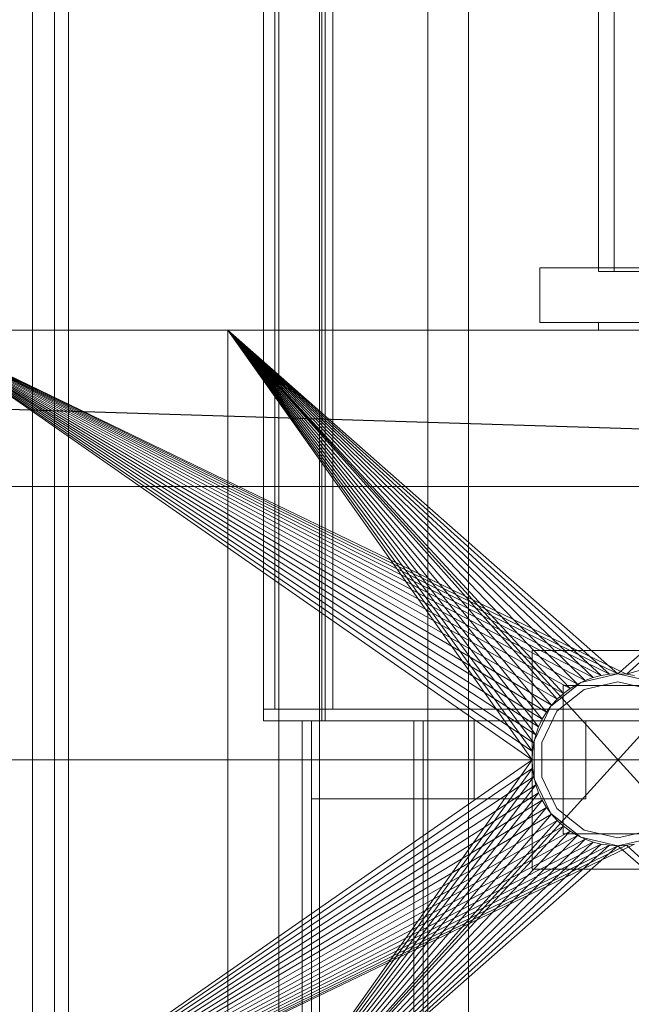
# Model space of a CAD drawing. Header units: millimetres. Extents: x -1970 to 61924, y -58230 to 6847.
# Tile 517 of 656: x 23897 to 24054, y -18383 to -18130. Entities that reach past the tile are written whole.
import ezdxf

# ---------------------------------------------------------------- set-up
doc = ezdxf.new("R2010")
doc.units = ezdxf.units.MM
doc.layers.add('superior_briquetadora', color=7, linetype='Continuous', lineweight=0)
doc.layers.add('superior_C02', color=7, linetype='Continuous', lineweight=0)

msp = doc.modelspace()

# ---------------------------------------------------------------- linework, layer by layer
at = {"layer": 'superior_briquetadora'}
for p, q in [((23900.067, -19330), (23900.067, -17660)), ((23900.067, -18490), (23900.067, -17660)), ((23900.067, -18210), (23900.067, -17790)), ((24045.067, -17805), (24045.067, -18195)), ((24049.067, -17805), (24049.067, -18195)), ((24045.067, -17816), (24045.067, -18194)), ((24030.067, -18208), (24030.067, -18194)), ((24110.067, -18194), (24030.067, -18194)), ((24047.543, -18194), (24045.067, -18194)), ((24054.48, -18194), (24047.543, -18194)), ((24049.067, -18195), (24045.067, -18195)), ((24045.067, -18195), (24135.067, -18195)), ((24139.067, -18195), (24049.067, -18195)), ((24110.067, -18208), (24030.067, -18208)), ((24045.067, -18208), (24047.543, -18208)), ((24045.067, -18208), (24045.067, -18210)), ((24047.543, -18208), (24054.48, -18208)), ((23750.067, -18210), (23900.067, -18210)), ((23750.067, -18210), (24150.067, -18210)), ((23870.067, -18210), (23950.067, -18210)), ((23870.067, -18210), (24150.067, -18210)), ((23870.067, -18210), (24350.067, -18210)), ((23870.067, -18210), (24028.067, -18320)), ((24028.173, -18317.844), (23870.067, -18210)), ((24028.49, -18315.708), (23870.067, -18210)), ((24029.015, -18313.614), (23870.067, -18210)), ((24029.742, -18311.581), (23870.067, -18210)), ((24030.665, -18309.629), (23870.067, -18210)), ((24031.775, -18307.777), (23870.067, -18210)), ((24033.061, -18306.043), (23870.067, -18210)), ((24034.511, -18304.444), (23870.067, -18210)), ((24036.111, -18302.994), (23870.067, -18210)), ((24037.845, -18301.708), (23870.067, -18210)), ((24039.697, -18300.598), (23870.067, -18210)), ((24041.648, -18299.675), (23870.067, -18210)), ((24043.681, -18298.947), (23870.067, -18210)), ((24045.775, -18298.423), (23870.067, -18210)), ((24047.911, -18298.106), (23870.067, -18210)), ((24050.067, -18298), (23870.067, -18210)), ((24052.224, -18298.106), (23870.067, -18210)), ((23870.067, -18210), (25830.067, -18210)), ((23879.479, -18210), (23950.067, -18210)), ((23880.462, -18210), (23950.067, -18210)), ((23950.067, -18210), (23886.973, -18210)), ((23929.237, -18210), (23886.973, -18210)), ((23900.067, -18430), (23900.067, -18210)), ((23900.067, -18210), (24150.067, -18210)), ((24150.067, -18210), (23929.237, -18210)), ((23954.067, -18210), (23929.237, -18210)), ((23950.067, -18430), (23950.067, -18210)), ((23950.067, -18210), (24150.067, -18210)), ((23950.067, -18210), (24028.067, -18320)), ((23950.067, -18210), (24039.697, -18300.598)), ((24037.845, -18301.708), (23950.067, -18210)), ((24036.111, -18302.994), (23950.067, -18210)), ((24034.511, -18304.444), (23950.067, -18210)), ((24033.061, -18306.043), (23950.067, -18210)), ((24031.775, -18307.777), (23950.067, -18210)), ((24030.665, -18309.629), (23950.067, -18210)), ((24029.742, -18311.581), (23950.067, -18210)), ((24029.015, -18313.614), (23950.067, -18210)), ((24028.49, -18315.708), (23950.067, -18210)), ((24028.173, -18317.844), (23950.067, -18210)), ((23950.067, -18210), (24041.648, -18299.675)), ((23950.067, -18210), (24043.681, -18298.947)), ((23950.067, -18210), (24045.775, -18298.423)), ((23950.067, -18210), (24047.911, -18298.106)), ((23950.067, -18210), (24050.067, -18298)), ((23950.067, -18430), (24150.067, -18210)), ((23950.067, -18210), (24150.067, -18430)), ((24230.067, -18210), (23954.067, -18210)), ((24243.401, -18210), (23954.067, -18210)), ((24045.067, -18210), (24047.543, -18210)), ((24047.543, -18210), (24054.48, -18210)), ((24050.067, -18298), (24150.067, -18210)), ((24052.224, -18298.106), (24350.067, -18210)), ((24052.224, -18298.106), (24150.067, -18210)), ((24072.067, -18292), (24028.067, -18292)), ((24028.067, -18292), (24028.067, -18348)), ((24040.522, -18300.179), (24032.867, -18306.283)), ((24039.697, -18300.598), (24041.648, -18299.675)), ((24050.067, -18298), (24040.522, -18300.179)), ((24050.067, -18300), (24041.39, -18301.981)), ((24041.648, -18299.675), (24043.681, -18298.947)), ((24043.681, -18298.947), (24045.775, -18298.423)), ((24045.775, -18298.423), (24047.911, -18298.106)), ((24047.911, -18298.106), (24050.067, -18298)), ((24059.613, -18300.179), (24050.067, -18298)), ((24050.067, -18298), (24052.224, -18298.106)), ((24058.745, -18301.981), (24050.067, -18300)), ((24052.224, -18298.106), (24054.359, -18298.423)), ((24041.39, -18301.981), (24034.431, -18307.53)), ((24036.067, -18301), (24036.067, -18339)), ((24064.067, -18301), (24036.067, -18301)), ((24036.111, -18302.994), (24037.845, -18301.708)), ((24037.845, -18301.708), (24039.697, -18300.598)), ((24033.061, -18306.043), (24034.511, -18304.444)), ((24034.511, -18304.444), (24036.111, -18302.994)), ((24032.867, -18306.283), (24028.619, -18315.105)), ((24034.431, -18307.53), (24030.569, -18315.55)), ((24030.665, -18309.629), (24031.775, -18307.777)), ((24031.775, -18307.777), (24033.061, -18306.043)), ((24029.742, -18311.581), (24030.665, -18309.629)), ((24029.015, -18313.614), (24029.742, -18311.581)), ((24028.49, -18315.708), (24029.015, -18313.614)), ((24028.619, -18315.105), (24028.619, -18324.895)), ((24030.569, -18315.55), (24030.569, -18324.45)), ((24028.067, -18320), (24028.173, -18317.844)), ((24028.173, -18317.844), (24028.49, -18315.708)), ((23750.067, -18320), (25950.067, -18320)), ((24028.067, -18320), (23870.067, -18430)), ((23950.067, -18430), (24028.067, -18320)), ((24028.067, -18320), (24028.173, -18322.156)), ((24028.173, -18322.156), (23870.067, -18430)), ((23950.067, -18430), (24028.173, -18322.156)), ((24028.173, -18322.156), (24028.49, -18324.292)), ((24028.49, -18324.292), (23870.067, -18430)), ((23950.067, -18430), (24028.49, -18324.292)), ((24028.49, -18324.292), (24029.015, -18326.386)), ((24028.619, -18324.895), (24032.867, -18333.717)), ((24030.569, -18324.45), (24034.431, -18332.47)), ((24029.015, -18326.386), (23870.067, -18430)), ((23950.067, -18430), (24029.015, -18326.386)), ((24029.015, -18326.386), (24029.742, -18328.419)), ((24029.742, -18328.419), (23870.067, -18430)), ((24030.665, -18330.371), (23870.067, -18430)), ((23950.067, -18430), (24029.742, -18328.419)), ((23950.067, -18430), (24030.665, -18330.371)), ((24029.742, -18328.419), (24030.665, -18330.371)), ((24030.665, -18330.371), (24031.775, -18332.223)), ((24031.775, -18332.223), (23870.067, -18430)), ((23950.067, -18430), (24031.775, -18332.223)), ((24031.775, -18332.223), (24033.061, -18333.957)), ((24034.431, -18332.47), (24041.39, -18338.019)), ((24033.061, -18333.957), (23870.067, -18430)), ((24034.511, -18335.556), (23870.067, -18430)), ((23950.067, -18430), (24033.061, -18333.957)), ((23950.067, -18430), (24034.511, -18335.556)), ((24032.867, -18333.717), (24040.522, -18339.821)), ((24033.061, -18333.957), (24034.511, -18335.556)), ((24034.511, -18335.556), (24036.111, -18337.006)), ((24036.111, -18337.006), (23870.067, -18430)), ((24036.111, -18337.006), (23950.067, -18430)), ((24036.111, -18337.006), (24037.845, -18338.292)), ((24041.39, -18338.019), (24050.067, -18340)), ((24050.067, -18340), (24058.745, -18338.019)), ((24037.845, -18338.292), (23870.067, -18430)), ((24039.697, -18339.402), (23870.067, -18430)), ((24041.648, -18340.325), (23870.067, -18430)), ((24037.845, -18338.292), (23950.067, -18430)), ((24039.697, -18339.402), (23950.067, -18430)), ((24041.648, -18340.325), (23950.067, -18430)), ((24036.067, -18339), (24064.067, -18339)), ((24037.845, -18338.292), (24039.697, -18339.402)), ((24039.697, -18339.402), (24041.648, -18340.325)), ((24040.522, -18339.821), (24050.067, -18342)), ((24041.648, -18340.325), (24043.681, -18341.053)), ((24050.067, -18342), (24059.613, -18339.821)), ((24043.681, -18341.053), (23870.067, -18430)), ((24054.359, -18341.577), (23870.067, -18430)), ((24045.775, -18341.577), (23870.067, -18430)), ((24052.224, -18341.894), (23870.067, -18430)), ((24047.911, -18341.894), (23870.067, -18430)), ((24050.067, -18342), (23870.067, -18430)), ((24043.681, -18341.053), (23950.067, -18430)), ((24045.775, -18341.577), (23950.067, -18430)), ((24047.911, -18341.894), (23950.067, -18430)), ((24050.067, -18342), (23950.067, -18430)), ((24043.681, -18341.053), (24045.775, -18341.577)), ((24045.775, -18341.577), (24047.911, -18341.894)), ((24047.911, -18341.894), (24050.067, -18342)), ((24050.067, -18342), (24052.224, -18341.894)), ((24050.067, -18342), (24150.067, -18430)), ((24052.224, -18341.894), (24054.359, -18341.577)), ((24052.224, -18341.894), (24150.067, -18430)), ((24028.067, -18348), (24072.067, -18348))]:
    msp.add_line(p, q, dxfattribs=at)
at = {"layer": 'superior_C02'}
for p, q in [((23963.136, -17550), (23963.136, -18450)), ((23973.568, -18450), (23973.568, -17550)), ((24001.318, -18450), (24001.318, -17550)), ((24011.75, -17550), (24011.75, -18450)), ((23905.662, -18425), (23905.662, -17575)), ((23909.239, -17575), (23909.239, -18425)), ((23974.144, -17690), (23974.144, -18310)), ((23975.038, -18310), (23975.038, -17690)), ((23959.241, -17693), (23959.241, -18307)), ((23962.105, -18307), (23962.105, -17693)), ((23974.144, -18307), (23974.144, -17693)), ((23977.008, -17693), (23977.008, -18307)), ((24524.933, -18250), (23830.921, -18228.298)), ((23832.7, -18228.298), (24526.711, -18250)), ((24634.01, -18250), (15575.415, -18250)), ((15576.913, -18250), (24635.508, -18250)), ((24379.243, -18307), (23959.241, -18307)), ((23959.241, -18307), (23959.241, -18310)), ((23974.144, -18307), (23959.241, -18307)), ((23959.241, -18307), (23962.105, -18307)), ((23977.008, -18307), (23962.105, -18307)), ((23974.144, -18310), (23974.144, -18307)), ((23974.144, -18307), (24394.146, -18307)), ((23977.008, -18307), (23974.144, -18307)), ((23959.241, -18310), (24379.243, -18310)), ((23959.241, -18310), (23974.144, -18310)), ((23997.745, -18310), (23969.109, -18310)), ((23969.109, -18310), (23969.109, -18450)), ((23971.493, -18310), (23969.109, -18310)), ((24000.129, -18310), (23971.493, -18310)), ((23971.493, -18310), (23971.493, -18330)), ((24013.22, -18310), (23971.493, -18310)), ((23971.493, -18450), (23971.493, -18310)), ((23974.144, -18310), (24394.146, -18310)), ((23974.144, -18310), (23975.038, -18310)), ((24395.04, -18310), (23975.038, -18310)), ((23997.745, -18450), (23997.745, -18310)), ((24000.129, -18310), (23997.745, -18310)), ((24000.129, -18330), (24000.129, -18310)), ((24041.857, -18310), (24000.129, -18310)), ((24000.129, -18310), (24000.129, -18450)), ((24013.22, -18330), (24013.22, -18310)), ((24013.22, -18310), (24041.857, -18310)), ((24041.857, -18310), (24041.857, -18330)), ((23971.493, -18330), (24000.129, -18330)), ((23971.493, -18330), (24013.22, -18330)), ((24041.857, -18330), (24000.129, -18330)), ((24041.857, -18330), (24013.22, -18330))]:
    msp.add_line(p, q, dxfattribs=at)

doc.saveas('drawing.dxf')
